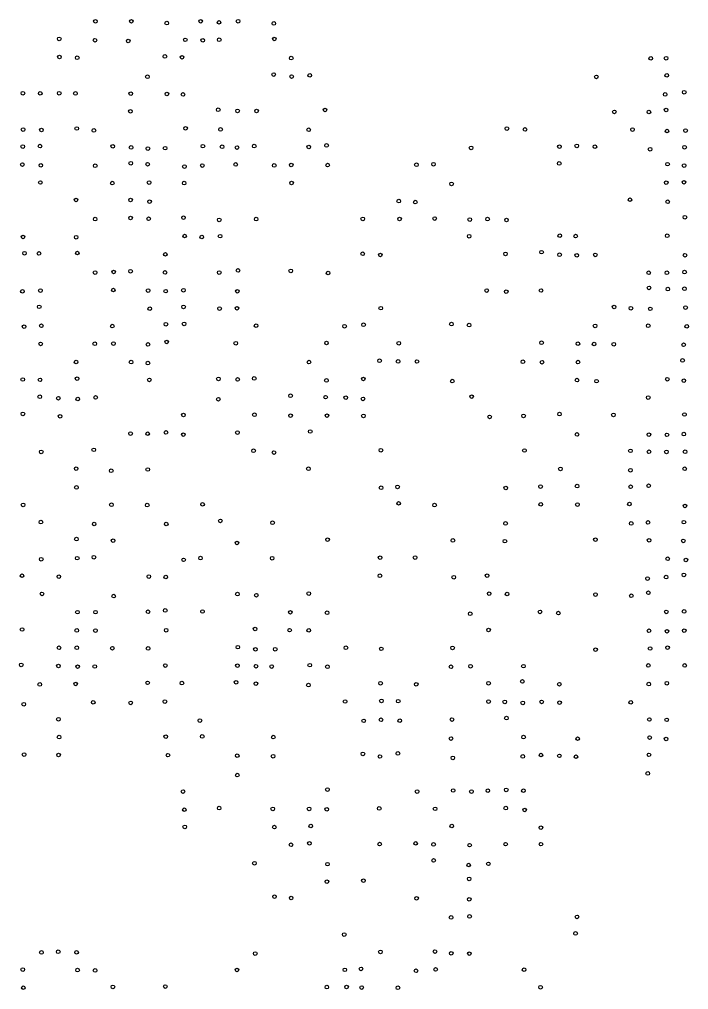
# Model space of a CAD drawing. Extents: x 20503438 to 20508873, y 7964251 to 7984667.
# Drawn here: x 20507080 to 20507448, y 7969483 to 7970017 of the extents above; entities that cross this region are included whole.
import ezdxf

# ---------------------------------------------------------------- set-up
doc = ezdxf.new("R2010")
doc.units = 0
doc.layers.add('SurSurveyPoints', color=7, linetype='Continuous')

msp = doc.modelspace()

# ---------------------------------------------------------------- linework, layer by layer
at = {"layer": 'SurSurveyPoints'}
for centre in [(20507121.36, 7970015.93), (20507141.12, 7970015.93), (20507160.63, 7970014.95), (20507179.26, 7970015.91), (20507189.33, 7970015.34), (20507199.88, 7970015.97), (20507219.51, 7970014.73), (20507101.42, 7970006.24), (20507121.11, 7970005.53), (20507139.43, 7970005.1), (20507170.81, 7970005.73), (20507180.4, 7970005.47), (20507189.45, 7970005.79), (20507219.79, 7970006.19), (20507101.54, 7969996.29), (20507111.32, 7969995.84), (20507159.6, 7969996.58), (20507168.96, 7969996.11), (20507229.09, 7969995.69), (20507426.93, 7969995.53), (20507435.34, 7969995.63), (20507149.99, 7969985.38), (20507219.43, 7969986.64), (20507229.32, 7969985.54), (20507239.26, 7969986.17), (20507396.98, 7969985.31), (20507435.7, 7969986.19), (20507445.32, 7969976.92), (20507081.43, 7969976.33), (20507090.98, 7969976.28), (20507101.43, 7969976.37), (20507110.33, 7969976.21), (20507140.79, 7969976.12), (20507160.67, 7969975.94), (20507169.55, 7969975.69), (20507434.83, 7969975.71), (20507140.63, 7969966.4), (20507188.95, 7969967.23), (20507199.55, 7969966.65), (20507210.04, 7969966.59), (20507247.65, 7969967.13), (20507406.88, 7969966.05), (20507425.88, 7969966.01), (20507435.33, 7969967.14), (20507081.58, 7969956.35), (20507091.62, 7969956.12), (20507111.07, 7969956.95), (20507120.51, 7969955.86), (20507170.94, 7969957.04), (20507190.18, 7969956.44), (20507238.7, 7969956.23), (20507347.76, 7969956.92), (20507357.74, 7969956.44), (20507416.87, 7969956.37), (20507435.83, 7969955.55), (20507446.04, 7969955.82), (20507081.36, 7969947.02), (20507090.88, 7969947.25), (20507130.9, 7969947.15), (20507140.99, 7969946.54), (20507150.2, 7969945.88), (20507159.7, 7969946.12), (20507180.5, 7969947.22), (20507191.05, 7969946.92), (20507199.26, 7969946.44), (20507208.75, 7969947.29), (20507238.72, 7969946.78), (20507248.51, 7969947.65), (20507328.07, 7969946.28), (20507376.66, 7969946.96), (20507386.21, 7969947.35), (20507396.16, 7969946.95), (20507426.52, 7969945.54), (20507445.51, 7969946.64), (20507081.15, 7969937.08), (20507091.32, 7969936.69), (20507121.23, 7969936.42), (20507140.81, 7969937.85), (20507150.08, 7969937.27), (20507170.32, 7969936.03), (20507180.17, 7969936.53), (20507198.52, 7969937.18), (20507219.73, 7969936.62), (20507229.11, 7969936.88), (20507249.12, 7969936.81), (20507297.99, 7969937), (20507307.36, 7969937.26), (20507376.57, 7969937.73), (20507436.13, 7969937.33), (20507445.25, 7969936.57), (20507091.05, 7969927.24), (20507130.64, 7969926.92), (20507150.91, 7969927.2), (20507170.18, 7969926.91), (20507229.28, 7969926.98), (20507317.33, 7969926.45), (20507435.4, 7969927.17), (20507445.21, 7969927.35), (20507415.49, 7969917.79), (20507110.66, 7969917.62), (20507140.67, 7969917.61), (20507151.16, 7969916.71), (20507288.25, 7969916.98), (20507297.35, 7969916.46), (20507436.23, 7969916.63), (20507121.2, 7969907.09), (20507140.67, 7969907.71), (20507150.62, 7969907.27), (20507169.81, 7969907.9), (20507209.8, 7969907.1), (20507268.43, 7969907.21), (20507288.7, 7969907.17), (20507308.02, 7969907.41), (20507337.1, 7969907.09), (20507445.68, 7969908.12), (20507189.46, 7969906.68), (20507327.31, 7969906.87), (20507347.53, 7969906.63), (20507081.5, 7969897.26), (20507110.75, 7969897.11), (20507170.44, 7969897.79), (20507179.89, 7969897.24), (20507189.97, 7969897.71), (20507326.99, 7969897.7), (20507376.85, 7969897.98), (20507385.59, 7969897.76), (20507436, 7969897.95), (20507082.33, 7969888.3), (20507090.28, 7969888.21), (20507111.4, 7969888.43), (20507159.82, 7969887.69), (20507268.4, 7969888.02), (20507278.13, 7969887.35), (20507346.98, 7969887.98), (20507366.84, 7969888.91), (20507376.74, 7969887.45), (20507386.18, 7969887.17), (20507396.39, 7969887.39), (20507445.73, 7969887.24), (20507121.17, 7969877.66), (20507131.38, 7969878.02), (20507140.7, 7969878.4), (20507159.65, 7969877.78), (20507189.49, 7969877.66), (20507199.8, 7969878.87), (20507228.82, 7969878.61), (20507249.39, 7969877.42), (20507425.78, 7969877.59), (20507435.8, 7969877.56), (20507445.5, 7969877.95), (20507081.19, 7969867.35), (20507091.12, 7969867.79), (20507131.23, 7969868.07), (20507150.36, 7969867.76), (20507160, 7969867.45), (20507169.76, 7969867.97), (20507199.41, 7969867.37), (20507336.64, 7969867.79), (20507347.36, 7969867.19), (20507366.54, 7969867.81), (20507425.95, 7969869.25), (20507436.31, 7969868.57), (20507445.43, 7969868.75), (20507090.43, 7969858.84), (20507151.25, 7969857.8), (20507169.86, 7969858.82), (20507189.67, 7969857.9), (20507199.26, 7969858.02), (20507278.37, 7969858.09), (20507406.75, 7969858.76), (20507415.99, 7969858.08), (20507426.66, 7969857.73), (20507446.05, 7969858.45), (20507091.59, 7969848.39), (20507160.15, 7969849.24), (20507170.13, 7969849.47), (20507209.78, 7969848.45), (20507268.87, 7969848.94), (20507317.22, 7969849.33), (20507326.97, 7969848.77), (20507425.54, 7969848.39), (20507082.1, 7969847.94), (20507130.64, 7969848.24), (20507258.44, 7969848.17), (20507396.3, 7969848.33), (20507446.73, 7969848.1), (20507091.21, 7969838.44), (20507120.97, 7969838.53), (20507131.25, 7969838.61), (20507150.26, 7969838.13), (20507160.56, 7969839.51), (20507198.56, 7969838.78), (20507248.5, 7969838.91), (20507288.23, 7969838.82), (20507366.81, 7969839.07), (20507386.83, 7969838.55), (20507395.76, 7969838.36), (20507406.56, 7969838.23), (20507445, 7969837.96), (20507110.71, 7969828.48), (20507141, 7969828.4), (20507150.23, 7969827.87), (20507238.84, 7969828.42), (20507277.69, 7969829.16), (20507287.89, 7969828.79), (20507298.28, 7969828.75), (20507356.54, 7969828.59), (20507367.07, 7969828.33), (20507386.85, 7969828.41), (20507444.39, 7969829.35), (20507081.36, 7969818.86), (20507090.87, 7969818.67), (20507111.26, 7969819.33), (20507151.02, 7969818.62), (20507189.01, 7969819.16), (20507199.59, 7969818.88), (20507208.75, 7969819.42), (20507248.44, 7969818.36), (20507268.77, 7969819.15), (20507317.73, 7969817.98), (20507386.35, 7969818.51), (20507397.08, 7969817.94), (20507436.02, 7969818.98), (20507445.11, 7969818.22), (20507090.7, 7969809.34), (20507100.96, 7969808.54), (20507111.62, 7969808.12), (20507121.46, 7969809.01), (20507189, 7969807.97), (20507228.71, 7969809.9), (20507248.01, 7969809.14), (20507259.07, 7969808.86), (20507268.6, 7969808.2), (20507328.37, 7969809.41), (20507425.54, 7969808.89), (20507081.45, 7969799.93), (20507101.89, 7969798.6), (20507169.8, 7969799.33), (20507208.86, 7969799.46), (20507228.73, 7969798.98), (20507248.79, 7969798.97), (20507268.79, 7969798.82), (20507338.25, 7969798.29), (20507356.94, 7969798.85), (20507376.7, 7969799.84), (20507406.38, 7969799.37), (20507445.45, 7969799.59), (20507160.16, 7969789.74), (20507199.49, 7969789.67), (20507239.57, 7969790.24), (20507140.66, 7969789.1), (20507150.11, 7969789.05), (20507169.71, 7969788.52), (20507386.35, 7969788.64), (20507425.89, 7969788.52), (20507435.84, 7969788.41), (20507445.11, 7969788.83), (20507091.53, 7969779.04), (20507120.42, 7969780.15), (20507208.39, 7969779.66), (20507278.45, 7969779.91), (20507357.4, 7969779.79), (20507415.73, 7969779.6), (20507425.94, 7969779.08), (20507435.54, 7969779), (20507445.79, 7969779.12), (20507219.6, 7969778.67), (20507110.75, 7969769.82), (20507130.03, 7969768.62), (20507150.14, 7969769.34), (20507238.56, 7969769.73), (20507377.23, 7969769.66), (20507415.7, 7969768.95), (20507445.59, 7969769.72), (20507110.9, 7969759.48), (20507278.55, 7969759.29), (20507287.57, 7969759.74), (20507347.13, 7969759.16), (20507366.3, 7969759.94), (20507386.38, 7969760.2), (20507415.83, 7969759.85), (20507425.75, 7969760.39), (20507081.53, 7969749.86), (20507130.17, 7969749.96), (20507149.88, 7969749.77), (20507180.33, 7969750.16), (20507288.19, 7969750.7), (20507307.95, 7969749.74), (20507366.4, 7969750.16), (20507386.57, 7969750.02), (20507415.17, 7969750.34), (20507445.77, 7969749.28), (20507091.36, 7969740.38), (20507120.66, 7969739.33), (20507160.31, 7969739.35), (20507190.09, 7969741.06), (20507218.82, 7969740.03), (20507347.03, 7969739.69), (20507416.15, 7969739.66), (20507425.38, 7969740.21), (20507445.16, 7969740.36), (20507110.89, 7969731.06), (20507131.1, 7969730.21), (20507199.26, 7969728.91), (20507249.06, 7969730.76), (20507318.06, 7969730.31), (20507346.63, 7969729.91), (20507396.45, 7969730.76), (20507426.02, 7969730.37), (20507444.82, 7969730.06), (20507111.32, 7969720.55), (20507120.51, 7969721.07), (20507179.16, 7969720.58), (20507218.59, 7969720.52), (20507278, 7969720.84), (20507297.27, 7969720.89), (20507091.52, 7969719.99), (20507169.9, 7969719.64), (20507436.23, 7969720.2), (20507446.24, 7969719.57), (20507080.94, 7969710.92), (20507101.22, 7969710.38), (20507150.73, 7969710.44), (20507160.08, 7969710.19), (20507277.87, 7969710.9), (20507318.54, 7969710.09), (20507336.86, 7969710.93), (20507435.34, 7969710.12), (20507445.15, 7969711.34), (20507425.15, 7969709.34), (20507091.93, 7969700.87), (20507131.39, 7969699.67), (20507199.49, 7969700.76), (20507209.91, 7969700.19), (20507238.75, 7969701.06), (20507337.99, 7969701.04), (20507347.85, 7969700.83), (20507396.5, 7969700.53), (20507416.22, 7969699.85), (20507425.6, 7969701.53), (20507111.43, 7969690.84), (20507121.39, 7969690.84), (20507150.28, 7969691.08), (20507159.74, 7969691.8), (20507180.26, 7969691.22), (20507228.6, 7969690.78), (20507248.8, 7969690.5), (20507327.6, 7969689.99), (20507365.98, 7969691), (20507376.06, 7969690.33), (20507435.47, 7969691.02), (20507445.23, 7969691.24), (20507081.03, 7969681.31), (20507111.11, 7969680.78), (20507121.33, 7969680.71), (20507160.28, 7969680.9), (20507209.23, 7969681.61), (20507228.22, 7969680.94), (20507238.76, 7969680.85), (20507337.65, 7969681.06), (20507425.94, 7969680.6), (20507435.85, 7969680.31), (20507445.32, 7969680.68), (20507101.31, 7969671.24), (20507111.06, 7969671.27), (20507130.67, 7969670.99), (20507150.33, 7969670.89), (20507199.71, 7969671.59), (20507209.39, 7969670.42), (20507220.26, 7969670.44), (20507259.18, 7969671.25), (20507278.66, 7969670.67), (20507317.88, 7969671.2), (20507396.54, 7969670.24), (20507426.57, 7969670.85), (20507436.15, 7969671.34), (20507080.52, 7969661.81), (20507239.26, 7969661.69), (20507445.57, 7969661.56), (20507100.97, 7969661.23), (20507111.56, 7969660.88), (20507120.97, 7969660.95), (20507159.8, 7969661.45), (20507199.49, 7969661.42), (20507209.69, 7969661.08), (20507218.34, 7969660.91), (20507249, 7969660.8), (20507317.01, 7969660.82), (20507327.77, 7969661.12), (20507356.86, 7969661.13), (20507425.57, 7969661.52), (20507090.74, 7969651.08), (20507110.49, 7969651.33), (20507150.08, 7969651.96), (20507168.91, 7969651.84), (20507198.78, 7969652.26), (20507209.65, 7969651.52), (20507278.23, 7969651.72), (20507297.88, 7969651.15), (20507337.69, 7969651.73), (20507356.27, 7969652.72), (20507376.63, 7969651.17), (20507425.81, 7969651.29), (20507435.75, 7969651.74), (20507238.58, 7969650.73), (20507081.9, 7969640.19), (20507120.14, 7969641.23), (20507140.75, 7969640.94), (20507159.59, 7969641.64), (20507258.73, 7969641.7), (20507278.71, 7969642.01), (20507287.97, 7969641.88), (20507337.66, 7969641.64), (20507346.59, 7969641.47), (20507356.5, 7969640.95), (20507366.87, 7969641.49), (20507376.74, 7969641.07), (20507415.91, 7969641.23), (20507101.01, 7969631.93), (20507178.81, 7969631.22), (20507268.97, 7969631.06), (20507278.5, 7969631.66), (20507288.82, 7969631.14), (20507317.53, 7969631.78), (20507347.5, 7969632.56), (20507426.15, 7969631.79), (20507435.68, 7969631.62), (20507101.36, 7969622.13), (20507160.04, 7969622.36), (20507180.12, 7969622.46), (20507219.24, 7969622.14), (20507317, 7969621.3), (20507356.94, 7969622.13), (20507386.69, 7969621.24), (20507426.3, 7969621.83), (20507435.35, 7969621.07), (20507082.08, 7969612.49), (20507101.06, 7969612.29), (20507161.27, 7969612.18), (20507199.36, 7969611.89), (20507219.13, 7969611.6), (20507268.53, 7969612.89), (20507277.91, 7969611.44), (20507287.8, 7969613.1), (20507318.01, 7969610.65), (20507356.51, 7969611.5), (20507366.53, 7969612.24), (20507376.63, 7969611.8), (20507385.78, 7969611.33), (20507425.94, 7969612.35), (20507199.42, 7969601.23), (20507425.29, 7969602.11), (20507249.03, 7969593.26), (20507298.33, 7969592.15), (20507318.19, 7969592.73), (20507328.26, 7969592.16), (20507337.27, 7969592.64), (20507347.37, 7969593.09), (20507356.87, 7969592.62), (20507169.55, 7969592.14), (20507170.26, 7969582.17), (20507189.44, 7969583.06), (20507218.92, 7969582.61), (20507238.9, 7969582.63), (20507248.66, 7969582.38), (20507277.5, 7969582.85), (20507308.22, 7969582.64), (20507347.14, 7969583.04), (20507357.54, 7969582.01), (20507170.48, 7969572.7), (20507219.8, 7969572.58), (20507239.86, 7969573.2), (20507317.42, 7969573.2), (20507366.48, 7969572.29), (20507228.97, 7969562.85), (20507239.13, 7969563.69), (20507277.74, 7969563.25), (20507297.56, 7969563.64), (20507307.4, 7969563.08), (20507327.25, 7969562.65), (20507347.05, 7969563.21), (20507366.51, 7969563.21), (20507208.83, 7969552.73), (20507249.05, 7969552.2), (20507307.44, 7969554.27), (20507326.72, 7969551.73), (20507337.54, 7969552.39), (20507248.69, 7969542.6), (20507268.81, 7969543.15), (20507327, 7969544.09), (20507219.88, 7969534.34), (20507229.05, 7969533.61), (20507298.03, 7969533.43), (20507327.02, 7969532.86), (20507317.07, 7969522.91), (20507327.22, 7969523.47), (20507386.33, 7969523.21), (20507258.24, 7969513.48), (20507385.55, 7969514.11), (20507091.65, 7969503.64), (20507100.87, 7969503.99), (20507111, 7969503.68), (20507209.3, 7969503.04), (20507278.16, 7969503.92), (20507308.17, 7969504.1), (20507317.13, 7969503.16), (20507327.08, 7969502.97), (20507081.35, 7969494.24), (20507111.54, 7969493.93), (20507121.17, 7969493.74), (20507199.26, 7969493.99), (20507258.58, 7969494.07), (20507267.48, 7969494.56), (20507297.75, 7969493.58), (20507308.54, 7969494.29), (20507357.23, 7969494.15), (20507081.67, 7969484.25), (20507130.98, 7969484.68), (20507159.79, 7969484.86), (20507248.68, 7969484.58), (20507259.56, 7969484.64), (20507267.86, 7969484.3), (20507287.79, 7969484.2), (20507366.26, 7969484.52)]:
    msp.add_circle(centre, 1, dxfattribs=at)

doc.saveas('drawing.dxf')
